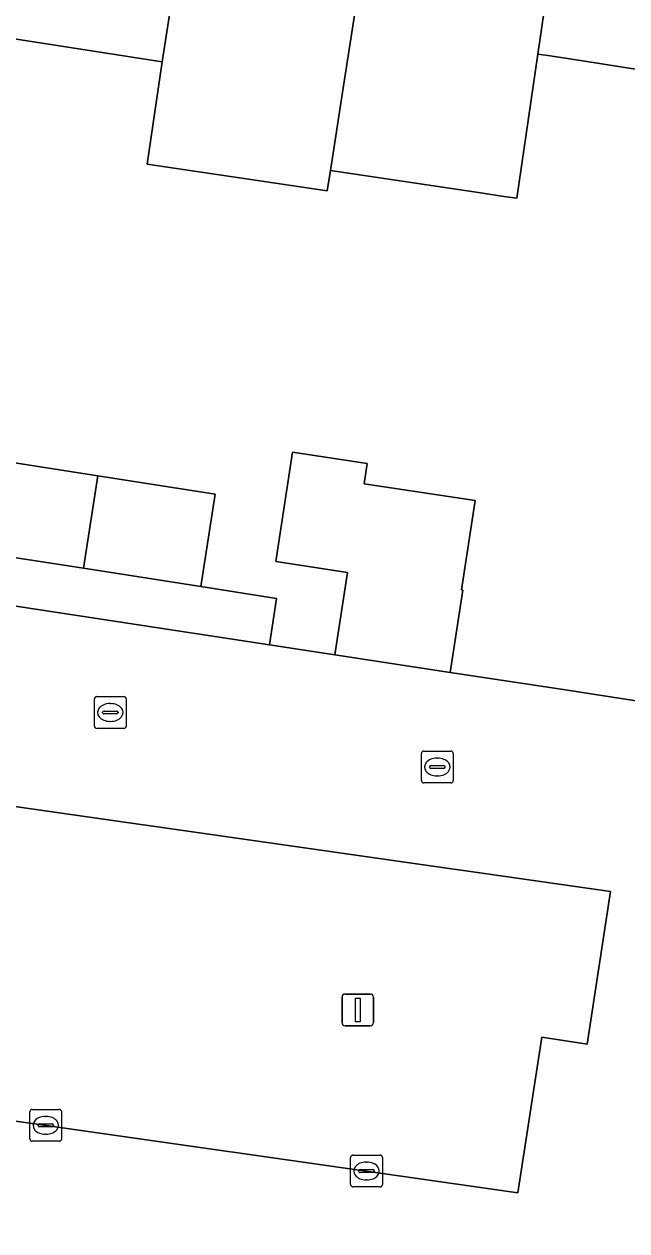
# Model space of a CAD drawing. Extents: x 162172 to 163187, y 382874 to 383685.
# Drawn here: x 162614.71 to 162633.67, y 383280.9 to 383318.84 of the extents above; entities that cross this region are included whole.
import ezdxf

# ---------------------------------------------------------------- set-up
doc = ezdxf.new("R2010")
doc.units = 0
for name, color, linetype in [('IMGEO_Erf', 7, 'Continuous'), ('IMGEO_Hek', 7, 'Continuous'), ('IMGEO_Kolk', 7, 'Continuous'), ('IMGEO_Lichtmast', 7, 'Continuous'), ('IMGEO_Pand', 7, 'Continuous'), ('IMGEO_Parkeervlak_open', 7, 'Continuous'), ('IMGEO_Rijbaan_lokaal_open', 7, 'Continuous'), ('IMGEO_Voetpad_open', 7, 'Continuous')]:
    doc.layers.add(name, color=color, linetype=linetype)

msp = doc.modelspace()

# ---------------------------------------------------------------- linework, layer by layer
at = {"layer": 'IMGEO_Erf'}
for points in [[(162637.013, 383316.947), (162632.069, 383317.716), (162631.183, 383317.854), (162630.867, 383317.903), (162630.208, 383313.366), (162629.797, 383313.427), (162629.134, 383313.525), (162624.34, 383314.235), (162624.242, 383313.603), (162618.577, 383314.443), (162619.053, 383317.654), (162613.372, 383318.538)], [(162613.601, 383305.172), (162617.024, 383304.64), (162620.715, 383304.065), (162620.262, 383301.156), (162622.651, 383300.784), (162622.428, 383299.324), (162624.484, 383299.011), (162624.88, 383301.601), (162622.627, 383301.945), (162623.153, 383305.384), (162625.497, 383305.026), (162625.4, 383304.391), (162628.892, 383303.858), (162628.463, 383301.054), (162628.508, 383301.047), (162628.112, 383298.457), (162631.523, 383297.936), (162634.907, 383297.419)]]:
    msp.add_lwpolyline(points, dxfattribs=at)
at = {"layer": 'IMGEO_Hek'}
msp.add_lwpolyline([(162620.262, 383301.156), (162622.651, 383300.784)], dxfattribs=at)
at = {"layer": 'IMGEO_Kolk'}
for p, q in [((162616.918, 383296.771), (162616.918, 383297.623)), ((162616.993, 383297.697), (162617.845, 383297.697)), ((162617.919, 383297.623), (162617.919, 383296.771)), ((162617.177, 383297.191), (162617.177, 383297.203)), ((162617.22, 383297.24), (162617.618, 383297.24)), ((162617.406, 383297.477), (162617.431, 383297.477)), ((162617.661, 383297.203), (162617.661, 383297.191)), ((162617.615, 383297.154), (162617.217, 383297.154)), ((162617.429, 383296.917), (162617.404, 383296.917)), ((162617.845, 383296.697), (162616.993, 383296.697)), ((162627.205, 383295.056), (162627.205, 383295.908)), ((162627.28, 383295.982), (162628.132, 383295.982)), ((162627.693, 383295.762), (162627.718, 383295.762)), ((162628.206, 383295.908), (162628.206, 383295.056)), ((162627.464, 383295.476), (162627.464, 383295.488)), ((162627.902, 383295.439), (162627.504, 383295.439)), ((162627.507, 383295.525), (162627.905, 383295.525)), ((162627.948, 383295.488), (162627.948, 383295.476)), ((162628.132, 383294.982), (162627.28, 383294.982)), ((162627.716, 383295.202), (162627.691, 383295.202)), ((162614.962, 383284.715), (162615.814, 383284.715)), ((162614.887, 383283.789), (162614.887, 383284.641)), ((162615.375, 383284.495), (162615.4, 383284.495)), ((162615.888, 383284.641), (162615.888, 383283.789)), ((162615.146, 383284.209), (162615.146, 383284.221)), ((162615.584, 383284.172), (162615.186, 383284.172)), ((162615.189, 383284.258), (162615.587, 383284.258)), ((162615.398, 383283.935), (162615.373, 383283.935)), ((162615.63, 383284.221), (162615.63, 383284.209)), ((162615.814, 383283.715), (162614.962, 383283.715)), ((162624.978, 383282.352), (162624.978, 383283.204)), ((162625.053, 383283.278), (162625.905, 383283.278)), ((162625.979, 383283.204), (162625.979, 383282.352)), ((162625.237, 383282.772), (162625.237, 383282.784)), ((162625.28, 383282.821), (162625.678, 383282.821)), ((162625.466, 383283.058), (162625.491, 383283.058)), ((162625.721, 383282.784), (162625.721, 383282.772)), ((162625.675, 383282.735), (162625.277, 383282.735)), ((162625.489, 383282.498), (162625.464, 383282.498)), ((162625.905, 383282.278), (162625.053, 383282.278))]:
    msp.add_line(p, q, dxfattribs=at)
for points in [[(162616.918, 383296.771), (162616.918, 383297.623)], [(162616.993, 383297.697), (162617.845, 383297.697)], [(162617.919, 383297.623), (162617.919, 383296.771)], [(162617.845, 383296.697), (162616.993, 383296.697)], [(162627.205, 383295.056), (162627.205, 383295.908)], [(162627.28, 383295.982), (162628.132, 383295.982)], [(162628.206, 383295.908), (162628.206, 383295.056)], [(162628.132, 383294.982), (162627.28, 383294.982)], [(162614.962, 383284.715), (162615.814, 383284.715)], [(162614.887, 383283.789), (162614.887, 383284.641)], [(162615.888, 383284.641), (162615.888, 383283.789)], [(162615.814, 383283.715), (162614.962, 383283.715)], [(162624.978, 383282.352), (162624.978, 383283.204)], [(162625.053, 383283.278), (162625.905, 383283.278)], [(162625.979, 383283.204), (162625.979, 383282.352)], [(162625.905, 383282.278), (162625.053, 383282.278)]]:
    msp.add_lwpolyline(points, dxfattribs=at)
for centre, radius, start, end in [((162616.995, 383297.621), 0.0765, 91.552, 178.448), ((162616.995, 383297.621), 0.0765, 91.552, 178.448), ((162617.843, 383297.621), 0.0765, 1.552, 88.448), ((162617.843, 383297.621), 0.0765, 1.552, 88.448), ((162617.217, 383297.2), 0.0403, 85.8775, 175.7526), ((162617.214, 383297.19), 0.0366, 178.938, 274.7102), ((162617.618, 383297.197), 0.043, 264.8664, 352.4533), ((162617.622, 383297.202), 0.0386, 1.7309, 96.639), ((162616.995, 383296.773), 0.0765, 181.552, 268.448), ((162616.995, 383296.773), 0.0765, 181.552, 268.448), ((162617.843, 383296.773), 0.0765, 271.552, 358.448), ((162617.843, 383296.773), 0.0765, 271.552, 358.448), ((162627.282, 383295.906), 0.0765, 91.552, 178.448), ((162627.282, 383295.906), 0.0765, 91.552, 178.448), ((162628.13, 383295.906), 0.0765, 1.552, 88.448), ((162628.13, 383295.906), 0.0765, 1.552, 88.448), ((162627.504, 383295.485), 0.0403, 85.8775, 175.7526), ((162627.501, 383295.475), 0.0366, 178.938, 274.7102), ((162627.905, 383295.482), 0.043, 264.8664, 352.4533), ((162627.909, 383295.487), 0.0386, 1.7309, 96.639), ((162627.282, 383295.058), 0.0765, 181.552, 268.448), ((162627.282, 383295.058), 0.0765, 181.552, 268.448), ((162628.13, 383295.058), 0.0765, 271.552, 358.448), ((162628.13, 383295.058), 0.0765, 271.552, 358.448), ((162614.964, 383284.639), 0.0765, 91.552, 178.448), ((162614.964, 383284.639), 0.0765, 91.552, 178.448), ((162615.812, 383284.639), 0.0765, 1.552, 88.448), ((162615.812, 383284.639), 0.0765, 1.552, 88.448), ((162615.186, 383284.218), 0.0403, 85.8775, 175.7526), ((162615.183, 383284.208), 0.0366, 178.938, 274.7102), ((162615.587, 383284.215), 0.043, 264.8664, 352.4533), ((162615.591, 383284.22), 0.0386, 1.7309, 96.639), ((162614.964, 383283.791), 0.0765, 181.552, 268.448), ((162614.964, 383283.791), 0.0765, 181.552, 268.448), ((162615.812, 383283.791), 0.0765, 271.552, 358.448), ((162615.812, 383283.791), 0.0765, 271.552, 358.448), ((162625.055, 383283.202), 0.0765, 91.552, 178.448), ((162625.055, 383283.202), 0.0765, 91.552, 178.448), ((162625.903, 383283.202), 0.0765, 1.552, 88.448), ((162625.903, 383283.202), 0.0765, 1.552, 88.448), ((162625.277, 383282.781), 0.0403, 85.8775, 175.7526), ((162625.274, 383282.771), 0.0366, 178.938, 274.7102), ((162625.678, 383282.778), 0.043, 264.8664, 352.4533), ((162625.682, 383282.783), 0.0386, 1.7309, 96.639), ((162625.055, 383282.354), 0.0765, 181.552, 268.448), ((162625.055, 383282.354), 0.0765, 181.552, 268.448), ((162625.903, 383282.354), 0.0765, 271.552, 358.448), ((162625.903, 383282.354), 0.0765, 271.552, 358.448)]:
    msp.add_arc(centre, radius, start, end, dxfattribs=at)
for centre, major_axis, ratio, start_param, end_param in [((162617.405, 383297.197), (-0.387, 0.002), 0.722429, 4.712389, 7.853982), ((162617.43, 383297.197), (-0.39, 0.002), 0.717154, 1.570796, 4.712389), ((162627.692, 383295.482), (-0.387, 0.002), 0.722429, 4.712389, 7.853982), ((162627.717, 383295.482), (-0.39, 0.002), 0.717154, 1.570796, 4.712389), ((162615.374, 383284.215), (-0.387, 0.002), 0.722429, 4.712389, 7.853982), ((162615.399, 383284.215), (-0.39, 0.002), 0.717154, 1.570796, 4.712389), ((162625.465, 383282.778), (-0.387, 0.002), 0.722429, 4.712389, 7.853982), ((162625.49, 383282.778), (-0.39, 0.002), 0.717154, 1.570796, 4.712389)]:
    msp.add_ellipse(centre, major_axis=major_axis, ratio=ratio, start_param=start_param, end_param=end_param, dxfattribs=at)
at = {"layer": 'IMGEO_Lichtmast'}
for p, q in [((162624.707, 383287.443), (162624.707, 383288.243)), ((162624.707, 383288.243), (162624.707, 383287.443)), ((162624.807, 383288.343), (162625.597, 383288.343)), ((162625.597, 383288.343), (162624.807, 383288.343)), ((162625.697, 383288.243), (162625.697, 383287.443)), ((162625.697, 383287.443), (162625.697, 383288.243)), ((162625.597, 383287.343), (162624.807, 383287.343)), ((162624.807, 383287.343), (162625.597, 383287.343))]:
    msp.add_line(p, q, dxfattribs=at)
msp.add_lwpolyline([(162625.127, 383288.218), (162625.277, 383288.218), (162625.277, 383287.468), (162625.127, 383287.468), (162625.127, 383288.218)], dxfattribs=at)
for centre, start, end in [((162624.807, 383288.243), 90, 180), ((162624.807, 383288.243), 90, 180), ((162625.597, 383288.243), 0, 90), ((162625.597, 383288.243), 360, 90), ((162624.807, 383287.443), 180, 270), ((162624.807, 383287.443), 180, 270), ((162625.597, 383287.443), 270, 0), ((162625.597, 383287.443), 270, 0)]:
    msp.add_arc(centre, 0.1, start, end, dxfattribs=at)
at = {"layer": 'IMGEO_Pand'}
for points in [[(162620.208, 383325.063), (162614.527, 383325.947), (162613.372, 383318.538), (162619.053, 383317.654)], [(162625.889, 383324.179), (162620.208, 383325.063), (162619.053, 383317.654), (162618.577, 383314.443), (162624.242, 383313.603), (162624.34, 383314.235), (162624.735, 383316.771)], [(162631.649, 383323.283), (162625.889, 383324.179), (162624.735, 383316.771), (162624.34, 383314.235), (162629.134, 383313.525), (162629.797, 383313.427), (162630.208, 383313.366), (162630.867, 383317.903)], [(162640.21, 383321.951), (162631.965, 383323.234), (162631.649, 383323.283), (162630.867, 383317.903), (162631.183, 383317.854), (162632.069, 383317.716), (162637.013, 383316.947), (162636.521, 383313.858), (162638.892, 383313.48), (162639.374, 383316.579)], [(162616.571, 383301.73), (162617.024, 383304.64), (162613.601, 383305.172), (162613.148, 383302.262)], [(162628.508, 383301.047), (162628.463, 383301.054), (162628.892, 383303.858), (162625.4, 383304.391), (162625.497, 383305.026), (162623.153, 383305.384), (162622.627, 383301.945), (162624.88, 383301.601), (162624.484, 383299.011), (162628.112, 383298.457)], [(162616.571, 383301.73), (162620.262, 383301.156), (162620.715, 383304.065), (162617.024, 383304.64)]]:
    msp.add_lwpolyline(points, close=True, dxfattribs=at)
at = {"layer": 'IMGEO_Parkeervlak_open'}
msp.add_lwpolyline([(162612.224, 383285.071), (162612.165, 383284.671), (162630.24, 383282.091), (162630.988, 383286.985), (162632.421, 383286.766), (162633.154, 383291.564), (162613.597, 383294.36)], close=True, dxfattribs=at)
at = {"layer": 'IMGEO_Rijbaan_lokaal_open'}
msp.add_lwpolyline([(162634.907, 383297.419), (162631.523, 383297.936), (162628.112, 383298.457), (162624.484, 383299.011), (162622.428, 383299.324), (162604.264, 383302.096), (162603.317, 383295.911), (162613.597, 383294.36), (162633.154, 383291.564), (162632.421, 383286.766), (162630.988, 383286.985), (162630.24, 383282.091), (162612.165, 383284.671), (162612.224, 383285.071), (162602.611, 383286.529), (162602.534, 383286.045), (162602.367, 383284.899), (162601.729, 383280.508)], dxfattribs=at)
at = {"layer": 'IMGEO_Voetpad_open'}
msp.add_lwpolyline([(162597.99, 383320.811), (162595.823, 383307.967), (162595.359, 383304.988), (162591.426, 383305.6), (162588.61, 383306.039), (162588.463, 383305.153), (162588.358, 383304.454), (162593.386, 383303.709), (162599.744, 383302.766), (162604.264, 383302.096), (162622.428, 383299.324), (162622.651, 383300.784), (162620.262, 383301.156), (162616.571, 383301.73), (162613.148, 383302.262), (162609.097, 383302.893), (162605.243, 383303.492), (162605.696, 383306.402), (162607.099, 383315.555), (162607.691, 383319.421)], dxfattribs=at)

doc.saveas('drawing.dxf')
